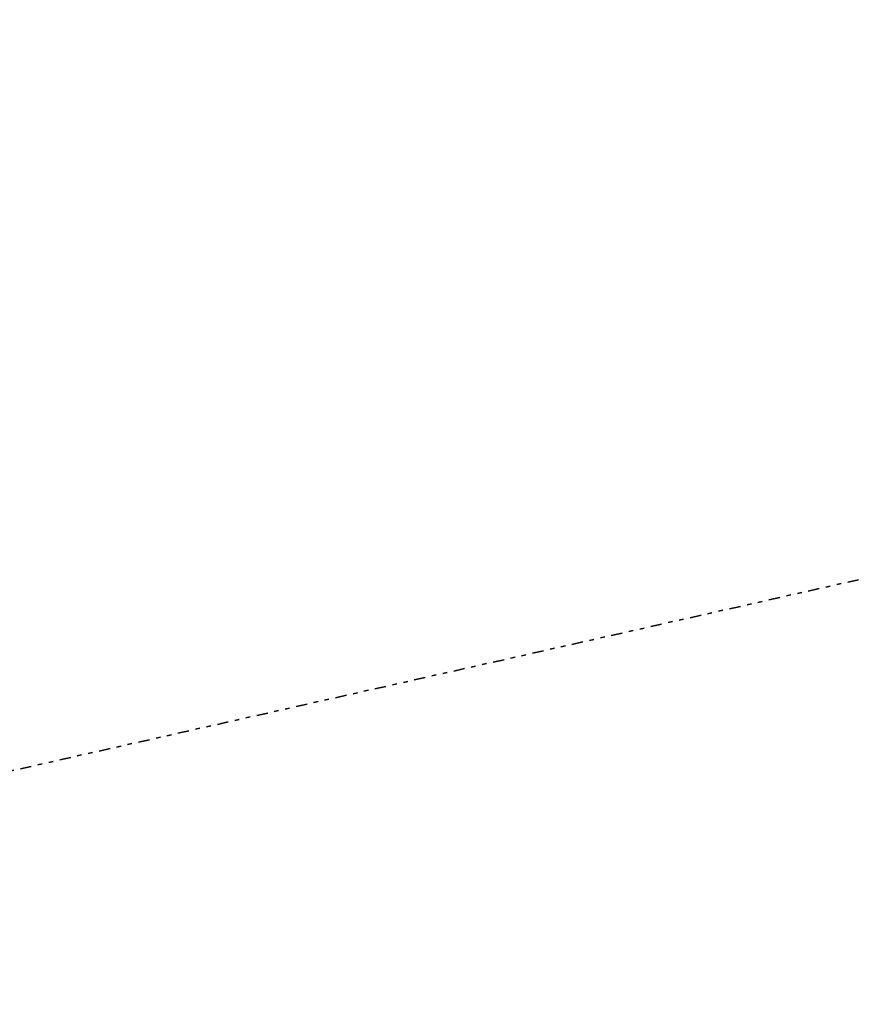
# Model space of a CAD drawing. Header units: metres. Extents: x 169249 to 194689, y 406250 to 412203.
# Tile 388 of 442: x 190362 to 190548, y 411743 to 411962. Entities that reach past the tile are written whole.
import ezdxf

# ---------------------------------------------------------------- set-up
doc = ezdxf.new("R2010")
doc.units = ezdxf.units.M
doc.linetypes.add('BGT_NLCS_N264$0$AL-TEKENBLADGRENS', pattern=[11.5, 2.5, -1.5, 1, -1.5, 1, -1.5, 2.5])
doc.layers.add('BGT_NLCS_N264$0$X-XX-AL-TEKENBLADGRENS-G', color=252, linetype='BGT_NLCS_N264$0$AL-TEKENBLADGRENS', lineweight=35)
doc.layers.add('X-XX-AL-REFERENTIE-G', color=7, linetype='CONTINUOUS', lineweight=18)

# ---------------------------------------------------------------- blocks, each defined once
blk = doc.blocks.new('BGT_NLCS_N264')
at = {"layer": 'BGT_NLCS_N264$0$X-XX-AL-TEKENBLADGRENS-G'}
blk.add_polyline3d([(191101.65, 411962.5, 0), (190130.85, 411743.35, 0), (190048.15, 411776.15, 0), (189929.72, 411776.3, 0), (189384.97, 411700.42, 0), (189107.45, 411593.11, 0), (188993.52, 411594.3, 0), (188449.38, 411824.2, 0), (188376.53, 411837.2, 0), (188020.5, 411811.09, 0), (187868.07, 411710.35, 0), (187729.55, 411309.12, 0), (187538.62, 410982.19, 0), (187400.39, 410978.01, 0), (187300.77, 410943.91, 0), (187161.49, 410799.53, 0), (186096.12, 410707.06, 0), (184991.02, 410538.75, 0), (184829.57, 410472.97, 0), (184730.27, 410345.11, 0), (184591.14, 410257.51, 0), (184515.15, 410189.17, 0), (184436.25, 410062.73, 0), (184183.19, 410038.13, 0)], dxfattribs=at)

msp = doc.modelspace()

# ---------------------------------------------------------------- block references
at = {"layer": 'X-XX-AL-REFERENTIE-G'}
msp.add_blockref('BGT_NLCS_N264', (0, 0), dxfattribs=at)

doc.saveas('drawing.dxf')
